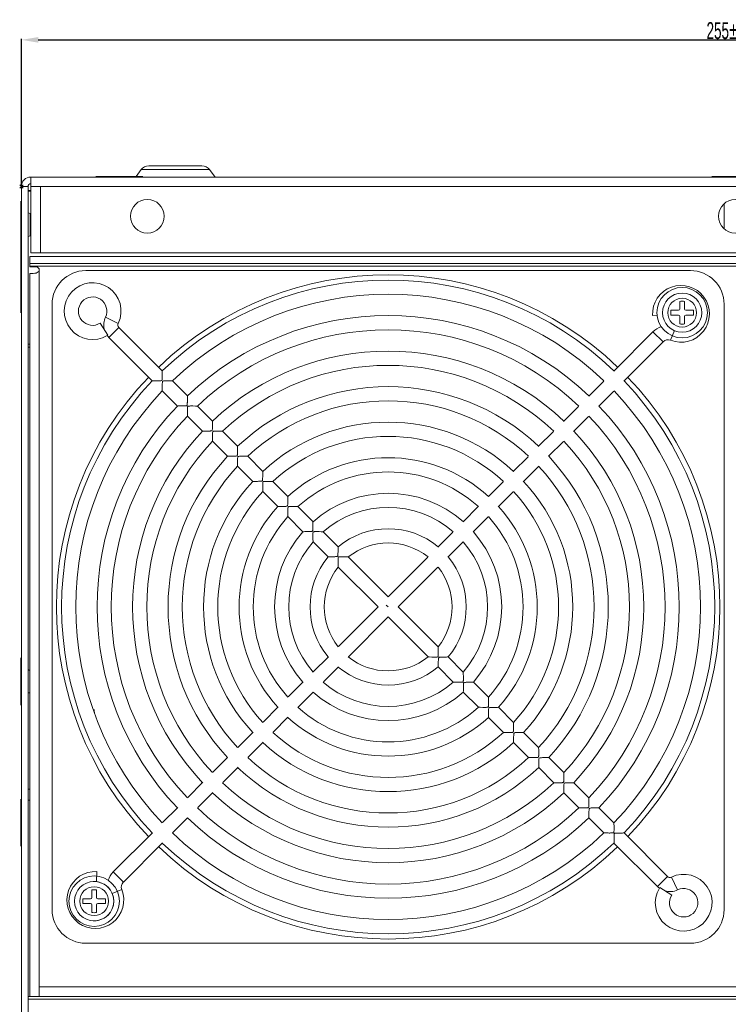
# Model space of a CAD drawing. Header units: millimetres. Extents: x -473 to 23648, y -382 to 1866.
# Tile 350 of 434: x 16447 to 16573, y 85 to 260. Entities that reach past the tile are written whole.
import ezdxf

# ---------------------------------------------------------------- set-up
doc = ezdxf.new("R2010")
doc.units = ezdxf.units.MM
doc.header["$LTSCALE"] = 80
doc.header["$PDMODE"] = 3
doc.header["$PDSIZE"] = 0.3
doc.layers.get('0').update_dxf_attribs({"linetype": 'CONTINUOUS'})
doc.styles.get("Standard").update_dxf_attribs({"font": 'technic_.ttf', "width": 0.7})
doc.dimstyles.get("Standard").update_dxf_attribs({"dimtxt": 3, "dimasz": 3, "dimexe": 0.18, "dimexo": 0.0625, "dimgap": 0.09, "dimtad": 1, "dimdsep": 46, "dimtxsty": 'Standard', "dimcen": 0.09, "dimadec": 0, "dimazin": 0, "dimtol": 1, "dimtp": 0.01, "dimtm": 0.01, "dimtfac": 1, "dimtofl": 0, "dimtmove": 0, "dimatfit": 3, "dimfxl": 1, "dimtolj": 1, "dimarcsym": 0})

# ---------------------------------------------------------------- blocks, each defined once
blk = doc.blocks.new('*D119')
at = {"color": 0, "lineweight": -2, "transparency": 16777216}
for p, q in [((16446.85, 230.78), (16446.85, 257.07)), ((16449.85, 256.89), (16698.85, 256.89)), ((16701.85, 230.78), (16701.85, 257.07))]:
    blk.add_line(p, q, dxfattribs=at)
at = {"color": 0, "lineweight": 0, "transparency": 16777216}
for p in [(16701.85, 256.89), (16446.85, 230.72), (16701.85, 230.72)]:
    blk.add_point(p, dxfattribs=at)
for points in [[(16449.85, 257.39), (16449.85, 256.39), (16446.85, 256.89)], [(16698.85, 257.39), (16698.85, 256.39), (16701.85, 256.89)]]:
    blk.add_solid(points, dxfattribs=at)
at = {"color": 0, "lineweight": 0, "transparency": 16777216, "insert": (16574.35, 258.52), "char_height": 3, "attachment_point": 5}
blk.add_mtext('\\A1;255±0.01', dxfattribs=at)

msp = doc.modelspace()

# ---------------------------------------------------------------- linework, layer by layer
at = {"linetype": 'Continuous', "lineweight": 0}
for p, q in [((16468.235, 233.736), (16467.333, 232.533)), ((16468.235, 233.736), (16480.455, 233.736)), ((16479.095, 234.416), (16469.595, 234.416)), ((16480.455, 233.736), (16481.445, 232.416)), ((16448.545, 232.416), (16700.145, 232.416)), ((16448.545, 218.916), (16448.545, 232.416)), ((16460.145, 232.533), (16468.545, 232.533)), ((16460.348, 232.416), (16460.145, 232.533)), ((16468.343, 232.416), (16468.545, 232.533)), ((16570.145, 232.533), (16578.545, 232.533)), ((16570.348, 232.416), (16570.145, 232.533)), ((16446.845, 230.716), (16446.845, 67.916)), ((16448.045, 230.716), (16446.845, 230.716)), ((16448.045, 230.716), (16448.045, 67.916)), ((16448.545, 230.716), (16700.145, 230.716)), ((16450.245, 230.716), (16450.245, 218.916)), ((16448.545, 230.016), (16448.095, 230.016)), ((16448.095, 229.87), (16448.545, 229.87)), ((16446.845, 227.914), (16446.729, 228.116)), ((16446.729, 208.216), (16446.729, 228.116)), ((16572.345, 223.27), (16572.345, 227.562)), ((16448.545, 225.916), (16448.429, 225.916)), ((16448.429, 221.916), (16448.429, 225.916)), ((16448.545, 221.916), (16448.429, 221.916)), ((16446.845, 219.918), (16446.729, 219.716)), ((16448.345, 218.216), (16700.345, 218.216)), ((16448.345, 218.216), (16448.345, 217.016)), ((16448.545, 218.916), (16700.145, 218.916)), ((16448.345, 217.016), (16700.345, 217.016)), ((16448.345, 217.016), (16448.345, 216.416)), ((16448.345, 216.516), (16700.345, 216.516)), ((16448.345, 216.416), (16449.445, 216.416)), ((16448.345, 86.216), (16448.345, 215.216)), ((16448.345, 215.216), (16448.976, 215.216)), ((16450.045, 86.216), (16450.045, 215.816)), ((16566.345, 215.716), (16458.345, 215.716)), ((16446.845, 212.085), (16446.729, 211.883)), ((16452.345, 209.716), (16452.345, 101.716)), ((16572.345, 101.716), (16572.345, 209.716)), ((16446.845, 208.418), (16446.729, 208.216)), ((16448.345, 202.581), (16448.095, 202.581)), ((16448.345, 202.083), (16448.095, 202.083)), ((16446.729, 138.216), (16446.729, 146.616)), ((16446.845, 146.414), (16446.729, 146.616)), ((16446.845, 138.418), (16446.729, 138.216)), ((16448.345, 123.216), (16448.095, 123.216)), ((16446.845, 121.214), (16446.729, 121.416)), ((16446.729, 113.016), (16446.729, 121.416)), ((16448.345, 121.216), (16448.095, 121.216)), ((16446.845, 113.218), (16446.729, 113.016)), ((16458.345, 95.716), (16566.345, 95.716)), ((16450.045, 87.916), (16698.645, 87.916)), ((16448.095, 86.216), (16448.345, 86.216)), ((16448.345, 86.216), (16700.345, 86.216)), ((16700.595, 85.716), (16448.095, 85.716))]:
    msp.add_line(p, q, dxfattribs=at)
at = {"color": 0, "linetype": 'Continuous', "lineweight": 0}
for p, q in [((16452.345, 209.716), (16452.345, 101.716)), ((16564.405, 208.856), (16564.405, 210.218)), ((16565.285, 210.218), (16565.285, 208.856)), ((16572.345, 101.716), (16572.345, 209.716)), ((16464.148, 206.304), (16461.86, 207.396)), ((16560.37, 207.762), (16559.577, 207.715)), ((16562.843, 208.656), (16564.205, 208.656)), ((16564.205, 207.776), (16562.843, 207.776)), ((16564.405, 206.214), (16564.405, 207.576)), ((16565.285, 207.576), (16565.285, 206.214)), ((16565.485, 208.656), (16566.848, 208.656)), ((16566.848, 207.776), (16565.485, 207.776)), ((16462.304, 204.217), (16460.938, 206.353)), ((16464.272, 205.582), (16462.479, 203.789)), ((16472.016, 197.838), (16464.272, 205.582)), ((16462.479, 203.789), (16470.223, 196.045)), ((16559.635, 204.799), (16552.623, 197.786)), ((16559.635, 204.799), (16561.428, 203.006)), ((16563.461, 205.006), (16562.787, 203.289)), ((16554.416, 195.994), (16561.428, 203.006)), ((16473.501, 196.044), (16473.045, 196.051)), ((16476.499, 193.355), (16473.809, 196.045)), ((16550.83, 195.994), (16548.168, 193.332)), ((16472.017, 194.252), (16474.707, 191.562)), ((16549.987, 191.559), (16552.623, 194.201)), ((16477.961, 191.561), (16477.469, 191.569)), ((16480.983, 188.871), (16478.293, 191.561)), ((16546.32, 191.484), (16543.638, 188.801)), ((16476.5, 189.769), (16479.19, 187.078)), ((16545.431, 187.009), (16548.113, 189.691)), ((16482.444, 187.078), (16481.952, 187.087)), ((16485.467, 184.387), (16482.777, 187.078)), ((16541.849, 187.013), (16539.146, 184.31)), ((16480.984, 185.285), (16483.674, 182.594)), ((16541.006, 182.584), (16543.642, 185.22)), ((16484.118, 182.604), (16484.556, 182.605)), ((16486.928, 182.594), (16486.435, 182.604)), ((16489.952, 179.902), (16487.261, 182.593)), ((16537.357, 182.521), (16534.685, 179.849)), ((16485.468, 180.8), (16488.159, 178.109)), ((16536.478, 178.056), (16539.217, 180.795)), ((16488.601, 178.12), (16489.038, 178.122)), ((16494.438, 175.416), (16491.746, 178.108)), ((16532.892, 178.056), (16530.243, 175.406)), ((16489.954, 176.315), (16492.645, 173.623)), ((16531.981, 173.559), (16534.685, 176.263)), ((16493.085, 173.636), (16493.521, 173.639)), ((16498.927, 170.927), (16496.233, 173.621)), ((16528.442, 173.606), (16525.737, 170.901)), ((16494.441, 171.828), (16497.134, 169.134)), ((16527.53, 169.108), (16530.193, 171.771)), ((16503.422, 166.432), (16500.724, 169.13)), ((16523.917, 169.081), (16521.221, 166.385)), ((16498.931, 167.338), (16501.629, 164.639)), ((16523.014, 164.592), (16525.734, 167.312)), ((16505.04, 164.636), (16504.541, 164.659)), ((16512.345, 157.509), (16505.224, 164.63)), ((16519.428, 164.592), (16512.345, 157.509)), ((16503.431, 162.838), (16510.552, 155.716)), ((16514.138, 155.716), (16521.221, 162.799)), ((16510.552, 155.716), (16503.469, 148.633)), ((16512.003, 156.059), (16512.345, 155.716)), ((16512.003, 156.059), (16512.345, 155.716)), ((16521.26, 148.595), (16514.138, 155.716)), ((16505.262, 146.84), (16512.345, 153.923)), ((16512.345, 153.923), (16519.467, 146.802)), ((16501.677, 146.84), (16498.957, 144.12)), ((16519.655, 146.796), (16520.158, 146.772)), ((16522.621, 146.771), (16522.182, 146.762)), ((16525.76, 144.095), (16523.062, 146.793)), ((16500.774, 142.351), (16503.469, 145.047)), ((16521.269, 145), (16523.967, 142.302)), ((16497.161, 142.324), (16494.498, 139.661)), ((16524.285, 142.296), (16524.749, 142.281)), ((16530.25, 139.604), (16527.556, 142.298)), ((16496.248, 137.826), (16498.954, 140.532)), ((16525.764, 140.505), (16528.457, 137.811)), ((16492.709, 137.873), (16490.005, 135.169)), ((16528.772, 137.808), (16529.233, 137.796)), ((16534.737, 135.117), (16532.045, 137.809)), ((16491.798, 133.376), (16494.448, 136.026)), ((16530.252, 136.016), (16532.944, 133.324)), ((16488.213, 133.376), (16485.474, 130.637)), ((16533.256, 133.323), (16533.716, 133.312)), ((16539.222, 130.632), (16536.531, 133.323)), ((16487.334, 128.912), (16490.005, 131.583)), ((16534.739, 131.53), (16537.43, 128.839)), ((16483.685, 128.848), (16481.048, 126.212)), ((16537.74, 128.838), (16538.199, 128.829)), ((16543.707, 126.147), (16541.016, 128.838)), ((16482.841, 124.419), (16485.545, 127.123)), ((16539.223, 127.045), (16541.914, 124.355)), ((16479.26, 124.424), (16476.578, 121.741)), ((16542.223, 124.355), (16542.681, 124.346)), ((16548.191, 121.664), (16545.5, 124.354)), ((16478.37, 119.948), (16481.053, 122.631)), ((16543.708, 122.561), (16546.398, 119.871)), ((16474.791, 119.954), (16472.068, 117.231)), ((16546.706, 119.871), (16547.164, 119.864)), ((16552.674, 117.18), (16549.984, 119.87)), ((16473.861, 115.439), (16476.522, 118.1)), ((16548.191, 118.077), (16550.881, 115.387)), ((16470.275, 115.439), (16463.263, 108.426)), ((16551.193, 115.388), (16551.655, 115.381)), ((16562.212, 107.643), (16554.467, 115.387)), ((16465.056, 106.634), (16472.068, 113.646)), ((16552.674, 113.594), (16560.419, 105.85)), ((16460.24, 106.672), (16460.346, 108.485)), ((16463.263, 108.426), (16465.056, 106.634)), ((16562.212, 107.643), (16560.419, 105.85)), ((16562.933, 107.519), (16564.026, 105.231)), ((16560.846, 105.675), (16562.982, 104.309)), ((16457.843, 103.656), (16459.205, 103.656)), ((16459.405, 103.856), (16459.405, 105.218)), ((16460.285, 105.218), (16460.285, 103.856)), ((16460.485, 103.656), (16461.848, 103.656)), ((16463.047, 104.597), (16464.772, 105.274)), ((16459.205, 102.776), (16457.843, 102.776)), ((16459.405, 101.214), (16459.405, 102.576)), ((16460.285, 102.576), (16460.285, 101.214)), ((16461.848, 102.776), (16460.485, 102.776)), ((16458.345, 95.716), (16566.345, 95.716))]:
    msp.add_line(p, q, dxfattribs=at)
at = {"linetype": 'Continuous', "lineweight": 0}
for points in [[(16449.867, 215.496), (16449.683, 215.378), (16449.464, 215.292), (16449.224, 215.237), (16448.976, 215.216)], [(16450.045, 215.816), (16449.997, 215.645), (16449.867, 215.496)]]:
    msp.add_lwpolyline(points, dxfattribs=at)
at = {"color": 0, "linetype": 'Continuous', "lineweight": 0}
for points in [[(16470.669, 196.053), (16470.966, 196.052), (16471.107, 196.052), (16471.238, 196.054), (16471.36, 196.056), (16471.475, 196.06), (16471.582, 196.064), (16471.681, 196.07), (16471.773, 196.08), (16471.857, 196.098), (16471.927, 196.137), (16471.965, 196.208), (16471.982, 196.292), (16471.991, 196.38), (16471.997, 196.476), (16472.002, 196.58), (16472.005, 196.694), (16472.008, 196.819), (16472.009, 196.954), (16472.009, 197.095)], [(16472.009, 197.095), (16472.008, 197.393), (16472.009, 197.542), (16472.011, 197.68), (16472.014, 197.79), (16472.016, 197.838)], [(16470.223, 196.045), (16470.271, 196.047), (16470.38, 196.051), (16470.519, 196.052), (16470.669, 196.053)], [(16473.045, 196.051), (16472.902, 196.052), (16472.767, 196.052), (16472.643, 196.051), (16472.527, 196.048), (16472.418, 196.044), (16472.317, 196.038), (16472.223, 196.027), (16472.138, 196.006), (16472.074, 195.959), (16472.043, 195.883), (16472.029, 195.796), (16472.021, 195.704), (16472.016, 195.608), (16472.012, 195.503), (16472.01, 195.39), (16472.009, 195.268), (16472.009, 195.136), (16472.011, 194.996), (16472.016, 194.7)], [(16473.809, 196.045), (16473.759, 196.044), (16473.644, 196.043), (16473.501, 196.044)], [(16472.016, 194.7), (16472.018, 194.55), (16472.019, 194.411), (16472.018, 194.3), (16472.017, 194.252)], [(16476.492, 192.616), (16476.491, 192.912), (16476.492, 193.061), (16476.494, 193.198), (16476.497, 193.308), (16476.499, 193.355)], [(16474.707, 191.562), (16474.754, 191.564), (16474.864, 191.567), (16475.002, 191.57), (16475.152, 191.57)], [(16475.152, 191.57), (16475.45, 191.57), (16475.591, 191.57), (16475.723, 191.572), (16475.846, 191.574), (16475.961, 191.578), (16476.068, 191.582), (16476.168, 191.589), (16476.259, 191.598), (16476.342, 191.616), (16476.411, 191.657), (16476.448, 191.729), (16476.464, 191.812), (16476.473, 191.901), (16476.479, 191.997), (16476.484, 192.101), (16476.487, 192.216), (16476.49, 192.34), (16476.491, 192.474), (16476.492, 192.616)], [(16477.469, 191.569), (16477.317, 191.57), (16477.174, 191.569), (16477.042, 191.567), (16476.92, 191.563), (16476.806, 191.556), (16476.701, 191.544), (16476.604, 191.517), (16476.538, 191.443), (16476.513, 191.336), (16476.503, 191.217), (16476.496, 191.086), (16476.493, 190.946), (16476.491, 190.797), (16476.492, 190.638), (16476.494, 190.47), (16476.497, 190.295), (16476.5, 190.119), (16476.502, 189.955), (16476.501, 189.825), (16476.5, 189.769)], [(16478.293, 191.561), (16478.239, 191.56), (16478.115, 191.56), (16477.961, 191.561)], [(16479.635, 187.087), (16479.933, 187.087), (16480.073, 187.088), (16480.205, 187.089), (16480.328, 187.092), (16480.443, 187.095), (16480.55, 187.1), (16480.65, 187.107), (16480.741, 187.116), (16480.824, 187.134), (16480.893, 187.175), (16480.93, 187.247), (16480.946, 187.33), (16480.956, 187.419), (16480.962, 187.515), (16480.966, 187.619), (16480.97, 187.733), (16480.972, 187.858), (16480.974, 187.992), (16480.974, 188.429)], [(16480.974, 188.429), (16480.975, 188.578), (16480.977, 188.715), (16480.981, 188.824), (16480.983, 188.871)], [(16479.19, 187.078), (16479.238, 187.081), (16479.347, 187.084), (16479.485, 187.086), (16479.635, 187.087)], [(16481.952, 187.087), (16481.799, 187.088), (16481.656, 187.087), (16481.524, 187.085), (16481.402, 187.081), (16481.288, 187.074), (16481.183, 187.062), (16481.086, 187.034), (16481.02, 186.961), (16480.996, 186.854), (16480.985, 186.734), (16480.979, 186.604), (16480.975, 186.464), (16480.974, 186.315), (16480.974, 186.156), (16480.977, 185.987)], [(16482.777, 187.078), (16482.723, 187.077), (16482.599, 187.076), (16482.444, 187.078)], [(16480.977, 185.987), (16480.983, 185.636), (16480.985, 185.472), (16480.985, 185.341), (16480.984, 185.285)], [(16484.556, 182.605), (16484.688, 182.607), (16484.811, 182.609), (16484.925, 182.613), (16485.032, 182.618), (16485.132, 182.624), (16485.223, 182.634), (16485.306, 182.652), (16485.375, 182.693), (16485.412, 182.764), (16485.429, 182.848), (16485.438, 182.937), (16485.444, 183.032), (16485.448, 183.137), (16485.452, 183.251), (16485.455, 183.375), (16485.456, 183.509), (16485.457, 183.946)], [(16485.457, 183.946), (16485.459, 184.095), (16485.461, 184.232), (16485.465, 184.34), (16485.467, 184.387)], [(16483.674, 182.594), (16483.721, 182.597), (16483.83, 182.6), (16483.968, 182.603), (16484.118, 182.604)], [(16486.435, 182.604), (16486.282, 182.605), (16486.139, 182.605), (16486.007, 182.602), (16485.885, 182.598), (16485.77, 182.592), (16485.665, 182.58), (16485.568, 182.552), (16485.502, 182.479), (16485.478, 182.371), (16485.467, 182.252), (16485.461, 182.121), (16485.458, 181.981), (16485.456, 181.832), (16485.457, 181.673), (16485.46, 181.504)], [(16485.46, 181.504), (16485.467, 181.152), (16485.469, 180.988), (16485.469, 180.857), (16485.468, 180.8)], [(16487.261, 182.593), (16487.207, 182.592), (16487.083, 182.592), (16486.928, 182.594)], [(16489.038, 178.122), (16489.17, 178.124), (16489.293, 178.127), (16489.407, 178.131), (16489.515, 178.136), (16489.614, 178.142), (16489.705, 178.152), (16489.788, 178.17), (16489.857, 178.211), (16489.894, 178.282), (16489.911, 178.366), (16489.92, 178.454), (16489.926, 178.55), (16489.931, 178.654), (16489.935, 178.768), (16489.937, 178.893), (16489.939, 179.027), (16489.941, 179.463)], [(16489.941, 179.463), (16489.943, 179.611), (16489.945, 179.747), (16489.949, 179.856), (16489.952, 179.902)], [(16488.159, 178.109), (16488.206, 178.112), (16488.314, 178.116), (16488.452, 178.119), (16488.601, 178.12)], [(16491.412, 178.11), (16491.079, 178.118), (16490.918, 178.121), (16490.764, 178.123), (16490.621, 178.122), (16490.489, 178.12), (16490.367, 178.116), (16490.253, 178.11), (16490.147, 178.098), (16490.05, 178.07), (16489.984, 177.997), (16489.96, 177.889), (16489.949, 177.77), (16489.943, 177.639), (16489.94, 177.499), (16489.939, 177.349), (16489.94, 177.19), (16489.943, 177.021)], [(16491.746, 178.108), (16491.692, 178.107), (16491.567, 178.108), (16491.412, 178.11)], [(16489.943, 177.021), (16489.951, 176.668), (16489.954, 176.503), (16489.954, 176.372), (16489.954, 176.315)], [(16493.521, 173.639), (16493.653, 173.641), (16493.776, 173.644), (16493.89, 173.648), (16493.997, 173.653), (16494.096, 173.66), (16494.187, 173.67), (16494.271, 173.688), (16494.339, 173.728), (16494.376, 173.8), (16494.393, 173.883), (16494.402, 173.972), (16494.408, 174.067), (16494.413, 174.171), (16494.417, 174.285), (16494.42, 174.41), (16494.423, 174.543), (16494.426, 174.979)], [(16494.426, 174.979), (16494.428, 175.126), (16494.431, 175.262), (16494.435, 175.37), (16494.438, 175.416)], [(16492.645, 173.623), (16492.692, 173.626), (16492.8, 173.63), (16492.936, 173.634), (16493.085, 173.636)], [(16495.897, 173.625), (16495.563, 173.634), (16495.401, 173.637), (16495.248, 173.639), (16495.104, 173.639), (16494.972, 173.638), (16494.849, 173.634), (16494.735, 173.627), (16494.629, 173.616), (16494.532, 173.588), (16494.466, 173.514), (16494.442, 173.407), (16494.431, 173.287), (16494.426, 173.156), (16494.423, 173.016), (16494.422, 172.866), (16494.423, 172.706), (16494.427, 172.537)], [(16494.427, 172.537), (16494.436, 172.183), (16494.44, 172.017), (16494.441, 171.885), (16494.441, 171.828)], [(16496.233, 173.621), (16496.178, 173.62), (16496.053, 173.622), (16495.897, 173.625)], [(16498.908, 170.17), (16498.911, 170.473), (16498.914, 170.626), (16498.918, 170.767), (16498.924, 170.879), (16498.927, 170.927)], [(16497.134, 169.134), (16497.183, 169.138), (16497.295, 169.143), (16497.437, 169.147), (16497.59, 169.15)], [(16497.59, 169.15), (16497.894, 169.154), (16498.037, 169.156), (16498.171, 169.159), (16498.295, 169.162), (16498.41, 169.167), (16498.518, 169.173), (16498.617, 169.181), (16498.708, 169.194), (16498.788, 169.221), (16498.844, 169.28), (16498.869, 169.363), (16498.881, 169.452), (16498.889, 169.548), (16498.894, 169.652), (16498.899, 169.766), (16498.903, 169.891), (16498.906, 170.027), (16498.908, 170.17)], [(16500.384, 169.137), (16500.048, 169.148), (16499.886, 169.153), (16499.731, 169.156), (16499.588, 169.156), (16499.455, 169.155), (16499.332, 169.151), (16499.218, 169.145), (16499.112, 169.134), (16499.014, 169.106), (16498.948, 169.032), (16498.924, 168.924), (16498.914, 168.804), (16498.908, 168.673), (16498.906, 168.532), (16498.905, 168.382), (16498.907, 168.222), (16498.912, 168.052), (16498.924, 167.696)], [(16500.724, 169.13), (16500.668, 169.13), (16500.542, 169.133), (16500.384, 169.137)], [(16498.924, 167.696), (16498.928, 167.529), (16498.931, 167.396), (16498.931, 167.338)], [(16502.089, 164.661), (16502.399, 164.668), (16502.544, 164.671), (16502.681, 164.675), (16502.806, 164.68), (16502.922, 164.686), (16503.029, 164.692), (16503.129, 164.702), (16503.223, 164.72), (16503.304, 164.765), (16503.345, 164.851), (16503.362, 164.955), (16503.372, 165.071), (16503.379, 165.196), (16503.385, 165.33), (16503.389, 165.472), (16503.393, 165.624)], [(16503.393, 165.624), (16503.4, 165.947), (16503.404, 166.11), (16503.41, 166.261), (16503.418, 166.381), (16503.422, 166.432)], [(16501.629, 164.639), (16501.678, 164.644), (16501.79, 164.65), (16501.934, 164.657), (16502.089, 164.661)], [(16504.541, 164.659), (16504.377, 164.666), (16504.222, 164.67), (16504.078, 164.672), (16503.945, 164.671), (16503.821, 164.669), (16503.704, 164.663), (16503.595, 164.652), (16503.499, 164.625), (16503.436, 164.562), (16503.411, 164.473), (16503.4, 164.378), (16503.394, 164.277), (16503.391, 164.168), (16503.39, 164.05), (16503.39, 163.923), (16503.393, 163.785), (16503.397, 163.637), (16503.404, 163.482), (16503.419, 163.162)], [(16505.224, 164.63), (16505.168, 164.632), (16505.04, 164.636)], [(16503.419, 163.162), (16503.425, 163.012), (16503.43, 162.891), (16503.431, 162.838)], [(16520.158, 146.772), (16520.321, 146.766), (16520.475, 146.762), (16520.617, 146.76), (16520.749, 146.761), (16520.872, 146.764), (16520.987, 146.769), (16521.094, 146.78), (16521.189, 146.806), (16521.253, 146.867), (16521.279, 146.954), (16521.29, 147.048), (16521.296, 147.149), (16521.299, 147.257), (16521.301, 147.375), (16521.301, 147.503), (16521.298, 147.642), (16521.294, 147.79), (16521.287, 147.944), (16521.272, 148.265)], [(16521.272, 148.265), (16521.265, 148.416), (16521.261, 148.54), (16521.26, 148.595)], [(16519.467, 146.802), (16519.524, 146.801), (16519.655, 146.796)], [(16522.182, 146.762), (16522.048, 146.758), (16521.925, 146.754), (16521.812, 146.749), (16521.708, 146.743), (16521.612, 146.735), (16521.522, 146.724), (16521.437, 146.702), (16521.373, 146.649), (16521.342, 146.566), (16521.329, 146.476), (16521.32, 146.379), (16521.314, 146.275), (16521.308, 146.16), (16521.304, 146.035), (16521.3, 145.9), (16521.29, 145.451)], [(16523.062, 146.793), (16523.015, 146.789), (16522.907, 146.782), (16522.77, 146.776), (16522.621, 146.771)], [(16521.29, 145.451), (16521.286, 145.299), (16521.28, 145.158), (16521.273, 145.048), (16521.269, 145)], [(16525.766, 143.784), (16525.762, 143.928), (16525.76, 144.044), (16525.76, 144.095)], [(16523.967, 142.302), (16524.019, 142.302), (16524.138, 142.3), (16524.285, 142.296)], [(16524.749, 142.281), (16524.892, 142.277), (16525.027, 142.276), (16525.151, 142.276), (16525.267, 142.278), (16525.376, 142.282), (16525.476, 142.287), (16525.568, 142.297), (16525.651, 142.315), (16525.718, 142.358), (16525.753, 142.433), (16525.768, 142.521), (16525.776, 142.613), (16525.781, 142.71), (16525.784, 142.816), (16525.785, 142.93), (16525.785, 143.055), (16525.784, 143.189), (16525.78, 143.331), (16525.766, 143.784)], [(16527.556, 142.298), (16527.502, 142.294), (16527.379, 142.289), (16527.223, 142.284), (16527.057, 142.281), (16526.89, 142.28), (16526.728, 142.278), (16526.574, 142.275), (16526.431, 142.271), (16526.299, 142.266), (16526.177, 142.259), (16526.063, 142.25), (16525.957, 142.232), (16525.867, 142.184), (16525.825, 142.084), (16525.808, 141.966), (16525.799, 141.836), (16525.793, 141.694), (16525.788, 141.544), (16525.784, 141.384), (16525.781, 141.036)], [(16525.781, 141.036), (16525.778, 140.858), (16525.773, 140.693), (16525.767, 140.562), (16525.764, 140.505)], [(16529.233, 137.796), (16529.376, 137.793), (16529.51, 137.793), (16529.634, 137.793), (16529.75, 137.795), (16529.858, 137.799), (16529.958, 137.805), (16530.05, 137.815), (16530.133, 137.833), (16530.2, 137.876), (16530.235, 137.951), (16530.25, 138.038), (16530.258, 138.13), (16530.263, 138.227), (16530.267, 138.332), (16530.268, 138.447), (16530.269, 138.571), (16530.268, 138.705), (16530.265, 138.847)], [(16530.265, 138.847), (16530.253, 139.297), (16530.251, 139.439), (16530.25, 139.554), (16530.25, 139.604)], [(16528.457, 137.811), (16528.509, 137.812), (16528.626, 137.811), (16528.772, 137.808)], [(16531.212, 137.794), (16531.058, 137.791), (16530.914, 137.788), (16530.782, 137.783), (16530.659, 137.777), (16530.545, 137.768), (16530.439, 137.75), (16530.349, 137.701), (16530.307, 137.602), (16530.291, 137.483), (16530.282, 137.352), (16530.276, 137.211), (16530.271, 137.06), (16530.268, 136.899), (16530.266, 136.551)], [(16532.045, 137.809), (16531.991, 137.806), (16531.866, 137.801), (16531.71, 137.798), (16531.542, 137.796), (16531.212, 137.794)], [(16530.266, 136.551), (16530.264, 136.372), (16530.261, 136.205), (16530.256, 136.073), (16530.252, 136.016)], [(16533.716, 133.312), (16533.859, 133.31), (16533.993, 133.31), (16534.117, 133.311), (16534.232, 133.313), (16534.34, 133.317), (16534.44, 133.323), (16534.532, 133.332), (16534.615, 133.351), (16534.682, 133.394), (16534.717, 133.468), (16534.732, 133.556), (16534.741, 133.647), (16534.746, 133.745), (16534.749, 133.85), (16534.751, 133.964), (16534.752, 134.088), (16534.751, 134.221), (16534.749, 134.363), (16534.742, 134.662)], [(16534.742, 134.662), (16534.739, 134.813), (16534.737, 134.954), (16534.736, 135.067), (16534.737, 135.117)], [(16532.944, 133.324), (16532.995, 133.325), (16533.111, 133.325), (16533.256, 133.323)], [(16534.75, 132.067), (16534.749, 131.887), (16534.746, 131.72), (16534.742, 131.588), (16534.739, 131.53)], [(16535.695, 133.31), (16535.541, 133.309), (16535.397, 133.305), (16535.265, 133.301), (16535.142, 133.295), (16535.027, 133.285), (16534.921, 133.268), (16534.831, 133.219), (16534.789, 133.119), (16534.773, 133.001), (16534.764, 132.87), (16534.758, 132.728), (16534.754, 132.577), (16534.751, 132.416), (16534.75, 132.067)], [(16536.531, 133.323), (16536.477, 133.32), (16536.351, 133.316), (16536.194, 133.313), (16536.026, 133.311), (16535.695, 133.31)], [(16538.199, 128.829), (16538.342, 128.827), (16538.475, 128.827), (16538.599, 128.828), (16538.715, 128.831), (16538.822, 128.835), (16538.923, 128.841), (16539.014, 128.85), (16539.097, 128.869), (16539.164, 128.912), (16539.199, 128.986), (16539.215, 129.074), (16539.223, 129.165), (16539.228, 129.262), (16539.231, 129.367), (16539.234, 129.481), (16539.234, 129.605), (16539.234, 129.739), (16539.232, 129.88), (16539.226, 130.178)], [(16539.226, 130.178), (16539.223, 130.329), (16539.221, 130.469), (16539.222, 130.582), (16539.222, 130.632)], [(16537.43, 128.839), (16537.48, 128.84), (16537.596, 128.84), (16537.74, 128.838)], [(16540.178, 128.828), (16540.024, 128.826), (16539.88, 128.823), (16539.747, 128.818), (16539.624, 128.812), (16539.51, 128.803), (16539.404, 128.786), (16539.313, 128.737), (16539.271, 128.637), (16539.255, 128.519), (16539.246, 128.387), (16539.24, 128.245), (16539.237, 128.094), (16539.234, 127.933), (16539.234, 127.762), (16539.234, 127.583), (16539.233, 127.404), (16539.23, 127.236), (16539.226, 127.103), (16539.223, 127.045)], [(16541.016, 128.838), (16540.961, 128.835), (16540.835, 128.831), (16540.678, 128.829), (16540.51, 128.828), (16540.178, 128.828)], [(16542.681, 124.346), (16542.824, 124.345), (16542.958, 124.345), (16543.081, 124.346), (16543.197, 124.348), (16543.305, 124.352), (16543.405, 124.358), (16543.496, 124.368), (16543.579, 124.387), (16543.646, 124.43), (16543.681, 124.504), (16543.697, 124.591), (16543.705, 124.683), (16543.71, 124.78), (16543.714, 124.885), (16543.716, 124.999), (16543.717, 125.123), (16543.717, 125.256), (16543.715, 125.397), (16543.709, 125.695)], [(16543.709, 125.695), (16543.707, 125.845), (16543.705, 125.986), (16543.706, 126.098), (16543.707, 126.147)], [(16541.914, 124.355), (16541.964, 124.356), (16542.08, 124.356), (16542.223, 124.355)], [(16544.661, 124.345), (16544.506, 124.343), (16544.362, 124.34), (16544.229, 124.336), (16544.106, 124.33), (16543.992, 124.321), (16543.886, 124.304), (16543.795, 124.255), (16543.753, 124.155), (16543.737, 124.036), (16543.728, 123.905), (16543.723, 123.763), (16543.719, 123.612), (16543.717, 123.45), (16543.716, 123.279), (16543.717, 123.1), (16543.716, 122.92), (16543.714, 122.752), (16543.71, 122.619), (16543.708, 122.561)], [(16545.5, 124.354), (16545.445, 124.351), (16545.319, 124.348), (16545.162, 124.345), (16544.993, 124.345), (16544.661, 124.345)], [(16548.192, 121.212), (16548.19, 121.362), (16548.189, 121.502), (16548.19, 121.615), (16548.191, 121.664)], [(16546.398, 119.871), (16546.448, 119.872), (16546.563, 119.873), (16546.706, 119.871)], [(16547.164, 119.864), (16547.306, 119.862), (16547.44, 119.862), (16547.564, 119.863), (16547.679, 119.866), (16547.787, 119.87), (16547.887, 119.876), (16547.978, 119.886), (16548.062, 119.905), (16548.128, 119.948), (16548.163, 120.022), (16548.179, 120.109), (16548.187, 120.201), (16548.192, 120.298), (16548.196, 120.403), (16548.198, 120.517), (16548.199, 120.64), (16548.199, 120.773), (16548.197, 120.915), (16548.192, 121.212)], [(16549.144, 119.862), (16548.989, 119.861), (16548.844, 119.858), (16548.712, 119.854), (16548.588, 119.848), (16548.474, 119.839), (16548.368, 119.821), (16548.278, 119.773), (16548.235, 119.673), (16548.219, 119.554), (16548.211, 119.423), (16548.205, 119.28), (16548.201, 119.129), (16548.199, 118.968), (16548.199, 118.796), (16548.199, 118.618), (16548.199, 118.437), (16548.197, 118.269), (16548.194, 118.135), (16548.191, 118.077)], [(16549.984, 119.87), (16549.929, 119.868), (16549.802, 119.864), (16549.645, 119.862), (16549.476, 119.862), (16549.144, 119.862)], [(16551.655, 115.381), (16551.799, 115.38), (16551.934, 115.38), (16552.059, 115.381), (16552.175, 115.384), (16552.284, 115.389), (16552.386, 115.396), (16552.48, 115.407), (16552.563, 115.431), (16552.622, 115.482), (16552.65, 115.56), (16552.663, 115.646), (16552.67, 115.737), (16552.675, 115.834), (16552.679, 115.939), (16552.681, 116.052), (16552.682, 116.174), (16552.681, 116.306), (16552.68, 116.446), (16552.675, 116.739)], [(16552.675, 116.739), (16552.673, 116.886), (16552.672, 117.023), (16552.673, 117.133), (16552.674, 117.18)], [(16550.881, 115.387), (16550.932, 115.389), (16551.048, 115.389), (16551.193, 115.388)], [(16552.682, 114.339), (16552.682, 114.041), (16552.682, 113.891), (16552.68, 113.752), (16552.677, 113.642), (16552.674, 113.594)], [(16554.023, 115.379), (16553.726, 115.38), (16553.585, 115.38), (16553.453, 115.378), (16553.33, 115.376), (16553.215, 115.373), (16553.108, 115.368), (16553.008, 115.362), (16552.916, 115.352), (16552.832, 115.334), (16552.763, 115.294), (16552.725, 115.222), (16552.708, 115.138), (16552.699, 115.049), (16552.693, 114.954), (16552.689, 114.85), (16552.686, 114.737), (16552.683, 114.614), (16552.682, 114.48), (16552.682, 114.339)], [(16554.467, 115.387), (16554.42, 115.385), (16554.31, 115.382), (16554.172, 115.38), (16554.023, 115.379)]]:
    msp.add_lwpolyline(points, dxfattribs=at)
at = {"linetype": 'Continuous', "lineweight": 0}
for centre in [(16469.345, 225.416), (16574.345, 225.416)]:
    msp.add_circle(centre, 3, dxfattribs=at)
at = {"color": 0, "linetype": 'Continuous', "lineweight": 0}
for centre, radius in [((16564.845, 208.216), 4.5), ((16564.845, 208.216), 3.5), ((16564.845, 208.216), 2.571), ((16459.845, 103.216), 4.5), ((16459.845, 103.216), 3.5), ((16459.845, 103.216), 2.571)]:
    msp.add_circle(centre, radius, dxfattribs=at)
at = {"linetype": 'Continuous', "lineweight": 0}
for centre, radius, start, end in [((16469.595, 232.716), 1.7, 90, 143.1301), ((16479.095, 232.716), 1.7, 36.8699, 90), ((16448.545, 230.716), 1.7, 90, 180), ((16448.545, 230.716), 0.5, 90, 180), ((16448.429, 226.661), 0.744, 238.83689, 270), ((16448.429, 221.172), 0.744, 90, 121.16311), ((16449.445, 215.816), 0.6, 0, 90), ((16458.345, 209.716), 6, 90, 180), ((16566.345, 209.716), 6, 0, 90), ((16448.429, 145.161), 0.744, 238.83689, 263.54456), ((16448.429, 139.672), 0.744, 96.45544, 121.16311), ((16458.345, 101.716), 6, 180, 270), ((16566.345, 101.716), 6, 270, 0)]:
    msp.add_arc(centre, radius, start, end, dxfattribs=at)
at = {"color": 0, "linetype": 'Continuous', "lineweight": 0}
for centre, radius, start, end in [((16512.345, 155.716), 59.25, 46.24779, 133.74856), ((16566.345, 209.716), 6, 0, 90), ((16459.572, 208.489), 5.071, 334.47122, 301.00677), ((16512.345, 155.716), 58.315, 46.24944, 133.75434), ((16564.639, 208.01), 5.071, 248.57818, 183.3308), ((16459.572, 208.489), 2.535, 334.47122, 302.59716), ((16512.345, 155.716), 55.78, 46.30623, 133.69771), ((16564.845, 208.216), 3.5, 270, 90), ((16564.845, 208.216), 2.05, 77.60594, 102.39406), ((16464.72, 206.031), 3.169, 154.47122, 193.50351), ((16512.345, 155.716), 51.977, 46.39708, 133.6024), ((16564.845, 208.216), 2.05, 167.60594, 192.39406), ((16564.205, 208.856), 0.2, 270, 0), ((16564.205, 207.576), 0.2, 0, 90), ((16565.485, 208.856), 0.2, 180, 270), ((16565.485, 207.576), 0.2, 90, 180), ((16564.845, 208.216), 2.05, 347.60594, 12.39406), ((16464.72, 206.031), 0.634, 154.47122, 225), ((16562.324, 202.109), 3.803, 108.26513, 135), ((16564.845, 208.216), 2.05, 257.60594, 282.39406), ((16464.72, 206.031), 3.169, 216.6169, 225), ((16512.345, 155.716), 49.441, 46.47037, 133.53072), ((16562.324, 202.109), 1.268, 68.57818, 135), ((16512.345, 155.716), 45.638, 46.5929, 133.40825), ((16512.345, 155.716), 43.103, 46.6866, 133.31459), ((16512.345, 155.716), 59.25, 136.19829, 223.80113), ((16512.345, 155.716), 58.315, 136.24566, 223.75056), ((16512.345, 155.716), 39.3, 46.85427, 133.15143), ((16512.345, 155.716), 58.315, 316.24566, 43.75056), ((16512.345, 155.716), 59.25, 316.19829, 43.80113), ((16512.345, 155.716), 55.78, 136.30229, 223.69377), ((16512.345, 155.716), 55.78, 316.30229, 43.69377), ((16512.345, 155.716), 51.977, 136.3976, 223.59836), ((16512.345, 155.716), 36.764, 46.98194, 133.02389), ((16512.345, 155.716), 51.977, 316.3976, 43.59836), ((16512.345, 155.716), 49.441, 136.46928, 223.52963), ((16512.345, 155.716), 49.441, 316.46928, 43.52963), ((16512.345, 155.716), 32.961, 47.21277, 132.79577), ((16512.345, 155.716), 45.638, 136.59175, 223.4071), ((16512.345, 155.716), 45.638, 316.59175, 43.4071), ((16512.345, 155.716), 43.103, 136.68541, 223.3134), ((16512.345, 155.716), 30.425, 47.39717, 132.61198), ((16512.345, 155.716), 43.103, 316.68541, 43.3134), ((16512.345, 155.716), 39.3, 136.84857, 223.15173), ((16512.345, 155.716), 26.622, 47.73225, 132.2706), ((16512.345, 155.716), 39.3, 316.84857, 43.15173), ((16512.345, 155.716), 36.764, 136.97611, 223.02406), ((16512.345, 155.716), 24.087, 48.022, 131.98304), ((16512.345, 155.716), 36.764, 316.97611, 43.02406), ((16512.345, 155.716), 32.961, 137.20423, 222.78723), ((16512.345, 155.716), 32.961, 317.20423, 42.78723), ((16512.345, 155.716), 30.425, 137.38802, 222.60283), ((16512.345, 155.716), 20.284, 48.58554, 131.41668), ((16512.345, 155.716), 30.425, 317.38802, 42.60283), ((16512.345, 155.716), 26.622, 137.7294, 222.26213), ((16512.345, 155.716), 17.748, 49.10842, 130.90396), ((16512.345, 155.716), 26.622, 317.7294, 42.26213), ((16512.345, 155.716), 24.087, 138.01696, 221.97436), ((16512.345, 155.716), 24.087, 318.01696, 41.97436), ((16512.345, 155.716), 20.284, 138.58332, 221.41446), ((16512.345, 155.716), 13.945, 50.24233, 129.78409), ((16512.345, 155.716), 20.284, 318.58332, 41.41446), ((16512.345, 155.716), 17.748, 139.09604, 220.89042), ((16512.345, 155.716), 11.41, 51.40729, 128.62063), ((16512.345, 155.716), 17.748, 319.09604, 40.89042), ((16512.345, 155.716), 13.945, 140.21591, 219.75767), ((16512.345, 155.716), 13.945, 320.21591, 39.75767), ((16512.345, 155.716), 11.41, 141.37937, 218.59271), ((16512.345, 155.716), 11.41, 321.37937, 38.59271), ((16512.345, 155.716), 11.41, 231.40729, 308.62063), ((16512.345, 155.716), 13.945, 230.24233, 309.78409), ((16512.345, 155.716), 17.748, 229.10842, 310.90396), ((16512.345, 155.716), 20.284, 228.58554, 311.41668), ((16463.845, 137.416), 4, 180, 188.1862), ((16512.345, 155.716), 24.087, 228.022, 311.98304), ((16512.345, 155.716), 26.622, 227.73225, 312.2706), ((16512.345, 155.716), 30.425, 227.39717, 312.61198), ((16512.345, 155.716), 32.961, 227.21277, 312.79577), ((16512.345, 155.716), 36.764, 226.98194, 313.02389), ((16512.345, 155.716), 39.3, 226.85427, 313.15143), ((16512.345, 155.716), 43.103, 226.6866, 313.31459), ((16512.345, 155.716), 45.638, 226.5929, 313.40825), ((16512.345, 155.716), 49.441, 226.47037, 313.53072), ((16512.345, 155.716), 51.977, 226.39708, 313.6024), ((16512.345, 155.716), 55.78, 226.30623, 313.69771), ((16512.345, 155.716), 59.25, 226.24779, 313.74856), ((16512.345, 155.716), 58.315, 226.24944, 313.75434), ((16460.051, 103.422), 5.071, 86.6692, 21.42182), ((16465.952, 105.737), 3.803, 135, 161.59786), ((16565.118, 102.943), 5.071, 148.99323, 115.52878), ((16562.66, 108.091), 0.634, 225, 295.52878), ((16459.845, 103.216), 3.5, 258.54069, 101.45917), ((16465.952, 105.737), 1.268, 135, 201.42182), ((16562.66, 108.091), 3.169, 225, 233.3831), ((16565.118, 102.943), 2.535, 147.40284, 115.52878), ((16459.845, 103.216), 2.05, 167.60594, 192.39406), ((16459.205, 103.856), 0.2, 270, 0), ((16459.845, 103.216), 2.05, 77.60594, 102.39406), ((16460.485, 103.856), 0.2, 180, 270), ((16459.845, 103.216), 2.05, 347.60594, 12.39406), ((16562.66, 108.091), 3.169, 254.08393, 295.52878), ((16459.205, 102.576), 0.2, 0, 90), ((16460.485, 102.576), 0.2, 90, 180), ((16458.345, 101.716), 6, 180, 270), ((16459.845, 103.216), 2.05, 257.60594, 282.39406), ((16566.345, 101.716), 6, 270, 0)]:
    msp.add_arc(centre, radius, start, end, dxfattribs=at)

# ---------------------------------------------------------------- dimensions: what is measured, and where the dimension line sits
at = {"lineweight": 0}
dim = msp.add_linear_dim(base=(16701.845, 256.894), p1=(16446.845, 230.716), p2=(16701.845, 230.716), dimstyle='Standard', dxfattribs=at)
dim.commit()
dim.dimension.update_dxf_attribs({"geometry": '*D119', "text_midpoint": (16574.345, 258.519)})

doc.saveas('drawing.dxf')
